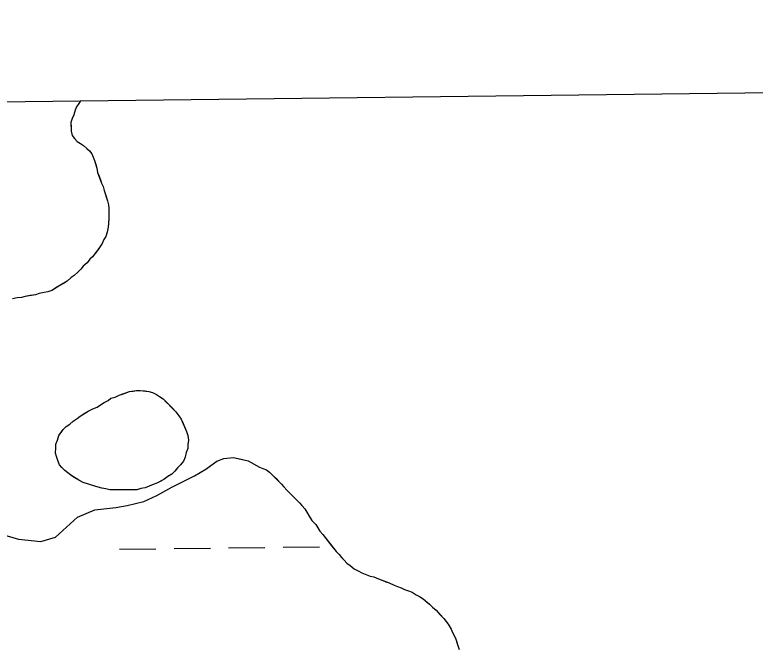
# Model space of a CAD drawing. Extents: x 3694830 to 3732949, y 415201 to 440970.
# Drawn here: x 3717039 to 3717690, y 438535 to 439091 of the extents above; entities that cross this region are included whole.
import ezdxf

# ---------------------------------------------------------------- set-up
doc = ezdxf.new("R2010")
doc.units = 0
for name, color, linetype in [('V-GRID-FRAM', 7, 'Continuous'), ('V-TOPO-SHOR', 7, 'Continuous'), ('V-WETL-SWMP', 7, 'Continuous')]:
    doc.layers.add(name, color=color, linetype=linetype)

msp = doc.modelspace()

# ---------------------------------------------------------------- linework, layer by layer
at = {"layer": 'V-GRID-FRAM'}
msp.add_lwpolyline([(3698844.69, 438797.54), (3730590.83, 439176.18), (3730815.62, 420995.11), (3699053.61, 420616.27), (3698844.69, 438797.54)], dxfattribs=at)
at = {"layer": 'V-TOPO-SHOR'}
for points in [[(3717096.91, 439015.24), (3717095.21, 439012.82), (3717093.42, 439009.9), (3717091.99, 439006.98), (3717090.93, 439002.97), (3717089.5, 438999.68), (3717088.44, 438996.04), (3717088.48, 438991.68), (3717088.5, 438988.41)], [(3717088.5, 438988.41), (3717089.62, 438984.78), (3717091.46, 438981.89), (3717094.03, 438979.36), (3717096.95, 438977.57), (3717099.51, 438975.77), (3717102.44, 438973.25), (3717104.64, 438971.09), (3717106.84, 438968.56), (3717107.96, 438965.66), (3717109.07, 438962.76), (3717110.19, 438959.14), (3717111.31, 438955.87), (3717111.71, 438952.24), (3717112.82, 438949.34), (3717114.3, 438945.72), (3717115.42, 438942.82), (3717116.9, 438939.92), (3717117.65, 438936.29), (3717119.14, 438931.94), (3717120.64, 438927.23), (3717121.39, 438923.6), (3717121.78, 438920.33), (3717121.83, 438915.24), (3717121.86, 438911.61), (3717121.53, 438907.24), (3717121.19, 438903.97), (3717120.14, 438899.59), (3717119.08, 438895.95), (3717117.28, 438893.03), (3717115.85, 438889.74), (3717112.98, 438885.36), (3717110.47, 438882.06), (3717107.23, 438878.04), (3717105.06, 438875.84), (3717102.54, 438872.55), (3717099.3, 438869.61), (3717097.14, 438867.05), (3717094.61, 438864.48), (3717091.36, 438861.55), (3717088.47, 438859.7), (3717085.23, 438856.41), (3717081.97, 438854.56), (3717078.71, 438852.72), (3717075.1, 438850.51), (3717071.48, 438848.3), (3717068.22, 438847.18), (3717064.95, 438846.42), (3717060.59, 438845.66), (3717057.33, 438844.54), (3717052.61, 438843.78), (3717048.25, 438843.01), (3717044.99, 438842.26), (3717040.99, 438841.86), (3717037, 438841.1)], [(3717099.06, 438679.27), (3717095.44, 438681.3), (3717091.31, 438683.84), (3717088.21, 438685.87), (3717085.62, 438687.9), (3717083.03, 438689.94), (3717080.44, 438692.49), (3717078.36, 438695.04), (3717076.79, 438698.63), (3717075.73, 438702.22), (3717074.68, 438705.3), (3717075.15, 438709.93), (3717075.13, 438713.01), (3717076.64, 438716.63), (3717077.63, 438720.75), (3717079.67, 438723.33), (3717081.71, 438725.92), (3717084.26, 438728.51), (3717087.32, 438730.6), (3717090.39, 438733.19), (3717093.96, 438735.79), (3717096.52, 438737.87), (3717100.1, 438739.96), (3717103.68, 438742.04), (3717107.78, 438744.14), (3717111.37, 438745.71), (3717114.44, 438747.79), (3717117.5, 438749.87), (3717121.09, 438751.44), (3717123.65, 438753.52), (3717127.23, 438754.58), (3717130.82, 438756.15), (3717133.9, 438757.21), (3717136.97, 438758.26), (3717140.05, 438759.31), (3717143.13, 438759.85), (3717146.21, 438760.39), (3717149.3, 438760.42), (3717153.42, 438759.93), (3717157.02, 438759.45), (3717160.11, 438758.45), (3717163.72, 438756.93), (3717166.31, 438754.9), (3717169.41, 438752.87), (3717172.52, 438749.81), (3717175.12, 438747.26), (3717177.71, 438744.71), (3717180.82, 438741.65), (3717183.42, 438738.07), (3717185.5, 438735), (3717187.07, 438731.42), (3717188.64, 438727.83), (3717190.22, 438724.24), (3717191.28, 438720.65), (3717191.82, 438716.54), (3717191.34, 438712.94), (3717191.37, 438709.34), (3717189.85, 438705.73), (3717188.86, 438701.61), (3717187.35, 438697.99), (3717184.8, 438694.89), (3717182.25, 438692.3), (3717179.71, 438689.19), (3717177.16, 438686.6), (3717173.58, 438684.51), (3717170, 438681.91), (3717166.93, 438680.35), (3717163.85, 438678.78), (3717160.77, 438677.72), (3717157.19, 438676.15), (3717153.6, 438674.58), (3717150.01, 438674.04), (3717146.42, 438672.98), (3717143.33, 438672.95), (3717140.25, 438672.93), (3717137.16, 438672.9), (3717133.05, 438672.87), (3717129.45, 438672.84), (3717125.85, 438672.81), (3717122.77, 438672.78), (3717119.16, 438673.78), (3717115.55, 438674.27), (3717112.46, 438675.27), (3717109.37, 438676.27), (3717099.06, 438679.27)], [(3717163.94, 438667.98), (3717177.25, 438675.29), (3717197.22, 438685.22), (3717206.95, 438690.96), (3717214.61, 438696.68), (3717216.66, 438698.24), (3717222.81, 438700.34), (3717231.03, 438701.44), (3717235.66, 438700.45), (3717244.42, 438698.46), (3717254.24, 438692.89)], [(3717254.24, 438692.89), (3717257.15, 438691.82), (3717260.44, 438690.4), (3717263, 438688.6), (3717265.56, 438686.08), (3717268.86, 438682.83), (3717271.06, 438680.67), (3717273.63, 438677.78), (3717275.83, 438675.62), (3717278.4, 438672.73), (3717281.7, 438669.48), (3717283.9, 438666.96), (3717286.46, 438664.43), (3717289.4, 438661.55), (3717291.6, 438659.02), (3717294.17, 438656.14), (3717296.01, 438653.24), (3717297.86, 438649.62), (3717300.43, 438646.01), (3717303.73, 438642.4), (3717305.58, 438639.51), (3717307.42, 438636.61), (3717309.98, 438633.73), (3717312.19, 438630.84), (3717314.76, 438627.59), (3717318.07, 438623.25), (3717321.74, 438618.55), (3717324.31, 438616.03), (3717326.51, 438613.5), (3717328.71, 438610.98), (3717331.28, 438608.45), (3717334.21, 438606.29), (3717337.5, 438603.41), (3717341.15, 438601.62), (3717344.44, 438599.84), (3717348.81, 438598.05), (3717351.73, 438596.99), (3717355.01, 438596.29), (3717359.02, 438594.5), (3717362.67, 438593.08), (3717365.59, 438592.01), (3717368.51, 438590.94), (3717372.88, 438589.16), (3717375.8, 438587.73), (3717379.08, 438586.67), (3717382, 438585.24), (3717385.29, 438584.17), (3717388.57, 438582.75), (3717392.22, 438580.6), (3717395.14, 438579.16), (3717398.43, 438577.01), (3717401.36, 438574.49), (3717403.92, 438572.33), (3717406.49, 438569.81), (3717409.79, 438566.92), (3717413.09, 438563.32), (3717416.39, 438559.71), (3717420.43, 438554.65), (3717423.01, 438550.31), (3717424.12, 438547.41), (3717426.71, 438542.34), (3717428.57, 438536.9), (3717430.06, 438532.55)], [(3717024.87, 438634.44), (3717042.39, 438629.44), (3717061.95, 438627.55), (3717074.77, 438631.25), (3717094.17, 438648.89), (3717109.54, 438655.19), (3717128.03, 438657.4), (3717137.79, 438659.02), (3717152.67, 438662.74), (3717163.94, 438667.98)]]:
    msp.add_lwpolyline(points, dxfattribs=at)
at = {"layer": 'V-WETL-SWMP'}
for p, q in [((3716560.83, 439008.84), (3717096.91, 439015.24)), ((3717096.91, 439015.24), (3717095.21, 439012.82)), ((3717091.99, 439006.98), (3717090.93, 439002.97)), ((3717093.42, 439009.9), (3717091.99, 439006.98)), ((3717095.21, 439012.82), (3717093.42, 439009.9)), ((3717090.93, 439002.97), (3717089.5, 438999.68)), ((3717089.5, 438999.68), (3717088.44, 438996.04)), ((3717088.44, 438996.04), (3717088.5, 438988.41)), ((3717088.5, 438988.41), (3717089.62, 438984.78)), ((3717089.62, 438984.78), (3717091.46, 438981.89)), ((3717091.46, 438981.89), (3717094.03, 438979.36)), ((3717094.03, 438979.36), (3717096.95, 438977.57)), ((3717096.95, 438977.57), (3717099.51, 438975.77)), ((3717099.51, 438975.77), (3717102.44, 438973.25)), ((3717102.44, 438973.25), (3717104.64, 438971.09)), ((3717104.64, 438971.09), (3717106.84, 438968.56)), ((3717106.84, 438968.56), (3717109.07, 438962.76)), ((3717109.07, 438962.76), (3717111.31, 438955.87)), ((3717111.31, 438955.87), (3717111.71, 438952.24)), ((3717111.71, 438952.24), (3717115.42, 438942.82)), ((3717115.42, 438942.82), (3717116.9, 438939.92)), ((3717116.9, 438939.92), (3717117.65, 438936.29)), ((3717117.65, 438936.29), (3717120.64, 438927.23)), ((3717120.64, 438927.23), (3717121.39, 438923.6)), ((3717121.39, 438923.6), (3717121.78, 438920.33)), ((3717121.78, 438920.33), (3717121.86, 438911.61)), ((3717121.86, 438911.61), (3717121.19, 438903.97)), ((3717121.19, 438903.97), (3717120.14, 438899.59)), ((3717119.08, 438895.95), (3717117.28, 438893.03)), ((3717120.14, 438899.59), (3717119.08, 438895.95)), ((3717115.85, 438889.74), (3717112.98, 438885.36)), ((3717117.28, 438893.03), (3717115.85, 438889.74)), ((3717112.98, 438885.36), (3717107.23, 438878.04)), ((3717107.23, 438878.04), (3717105.06, 438875.84)), ((3717102.54, 438872.55), (3717099.3, 438869.61)), ((3717105.06, 438875.84), (3717102.54, 438872.55)), ((3717094.61, 438864.48), (3717091.37, 438861.55)), ((3717097.14, 438867.05), (3717094.61, 438864.48)), ((3717099.3, 438869.61), (3717097.14, 438867.05)), ((3717088.47, 438859.7), (3717085.23, 438856.41)), ((3717091.37, 438861.55), (3717088.47, 438859.7)), ((3717078.71, 438852.72), (3717071.48, 438848.29)), ((3717085.23, 438856.41), (3717078.71, 438852.72)), ((3717057.33, 438844.54), (3717048.25, 438843.01)), ((3717060.59, 438845.66), (3717057.33, 438844.54)), ((3717064.95, 438846.42), (3717060.59, 438845.66)), ((3717068.21, 438847.18), (3717064.95, 438846.42)), ((3717071.48, 438848.29), (3717068.21, 438847.18)), ((3717040.99, 438841.86), (3717037, 438841.1)), ((3717044.99, 438842.26), (3717040.99, 438841.86)), ((3717048.25, 438843.01), (3717044.99, 438842.26)), ((3717227.08, 438621.9), (3717259.08, 438622.28)), ((3717275.08, 438622.47), (3717307.08, 438622.86)), ((3717131.09, 438620.76), (3717163.09, 438621.14)), ((3717179.09, 438621.33), (3717211.09, 438621.71))]:
    msp.add_line(p, q, dxfattribs=at)
msp.add_lwpolyline([(3717109.37, 438676.27), (3717099.06, 438679.27), (3717095.44, 438681.3), (3717088.21, 438685.87), (3717083.03, 438689.94), (3717080.44, 438692.49), (3717078.36, 438695.04), (3717076.79, 438698.63), (3717075.73, 438702.22), (3717074.68, 438705.3), (3717075.15, 438709.93), (3717075.13, 438713.01), (3717076.64, 438716.62), (3717077.64, 438720.75), (3717081.71, 438725.92), (3717084.26, 438728.51), (3717087.32, 438730.6), (3717090.39, 438733.19), (3717093.97, 438735.79), (3717096.52, 438737.87), (3717103.68, 438742.04), (3717107.78, 438744.13), (3717111.37, 438745.71), (3717117.5, 438749.87), (3717121.09, 438751.44), (3717123.64, 438753.52), (3717127.23, 438754.58), (3717130.82, 438756.15), (3717140.05, 438759.31), (3717146.21, 438760.39), (3717149.3, 438760.42), (3717157.02, 438759.45), (3717160.11, 438758.45), (3717163.72, 438756.93), (3717166.31, 438754.9), (3717169.41, 438752.87), (3717180.82, 438741.65), (3717183.42, 438738.07), (3717185.5, 438735), (3717190.22, 438724.24), (3717191.27, 438720.65), (3717191.82, 438716.54), (3717191.34, 438712.94), (3717191.37, 438709.34), (3717189.85, 438705.73), (3717188.86, 438701.61), (3717187.35, 438698), (3717184.8, 438694.89), (3717182.25, 438692.3), (3717179.71, 438689.19), (3717177.16, 438686.6), (3717173.58, 438684.51), (3717170, 438681.91), (3717163.85, 438678.78), (3717160.78, 438677.72), (3717153.6, 438674.58), (3717150.01, 438674.04), (3717146.42, 438672.98), (3717122.77, 438672.78), (3717119.16, 438673.78), (3717115.55, 438674.27)], close=True, dxfattribs=at)
for points in [[(3717163.94, 438667.98), (3717177.25, 438675.29), (3717197.22, 438685.22), (3717206.95, 438690.96), (3717216.66, 438698.24), (3717222.81, 438700.34), (3717231.03, 438701.44), (3717244.42, 438698.47), (3717254.24, 438692.89), (3717257.15, 438691.82), (3717260.44, 438690.4), (3717263, 438688.6), (3717271.06, 438680.67), (3717273.63, 438677.78), (3717275.83, 438675.62), (3717278.4, 438672.73), (3717281.7, 438669.48), (3717283.9, 438666.96), (3717289.4, 438661.55), (3717294.17, 438656.14), (3717296.01, 438653.24), (3717297.86, 438649.62), (3717300.43, 438646.01), (3717303.73, 438642.4), (3717307.42, 438636.61), (3717309.98, 438633.73), (3717321.74, 438618.55), (3717324.31, 438616.03), (3717328.71, 438610.98), (3717331.28, 438608.45), (3717334.21, 438606.29), (3717337.5, 438603.41), (3717341.15, 438601.62), (3717344.44, 438599.83), (3717348.81, 438598.05), (3717351.73, 438596.99), (3717355.01, 438596.29), (3717359.02, 438594.5), (3717368.51, 438590.94), (3717372.88, 438589.16), (3717375.8, 438587.73), (3717379.08, 438586.67), (3717382, 438585.24), (3717385.29, 438584.17), (3717388.57, 438582.75), (3717392.22, 438580.6), (3717395.14, 438579.17), (3717398.43, 438577.01), (3717403.92, 438572.33), (3717406.49, 438569.81), (3717409.79, 438566.92), (3717416.39, 438559.71), (3717420.43, 438554.65), (3717423.01, 438550.31), (3717424.12, 438547.41), (3717426.71, 438542.34), (3717430.06, 438532.55)], [(3717061.95, 438627.55), (3717074.77, 438631.25), (3717094.17, 438648.89), (3717109.54, 438655.19), (3717128.03, 438657.4), (3717137.79, 438659.02), (3717152.67, 438662.74), (3717163.94, 438667.98)], [(3717024.87, 438634.44), (3717042.39, 438629.44), (3717061.95, 438627.55)]]:
    msp.add_lwpolyline(points, dxfattribs=at)

doc.saveas('drawing.dxf')
